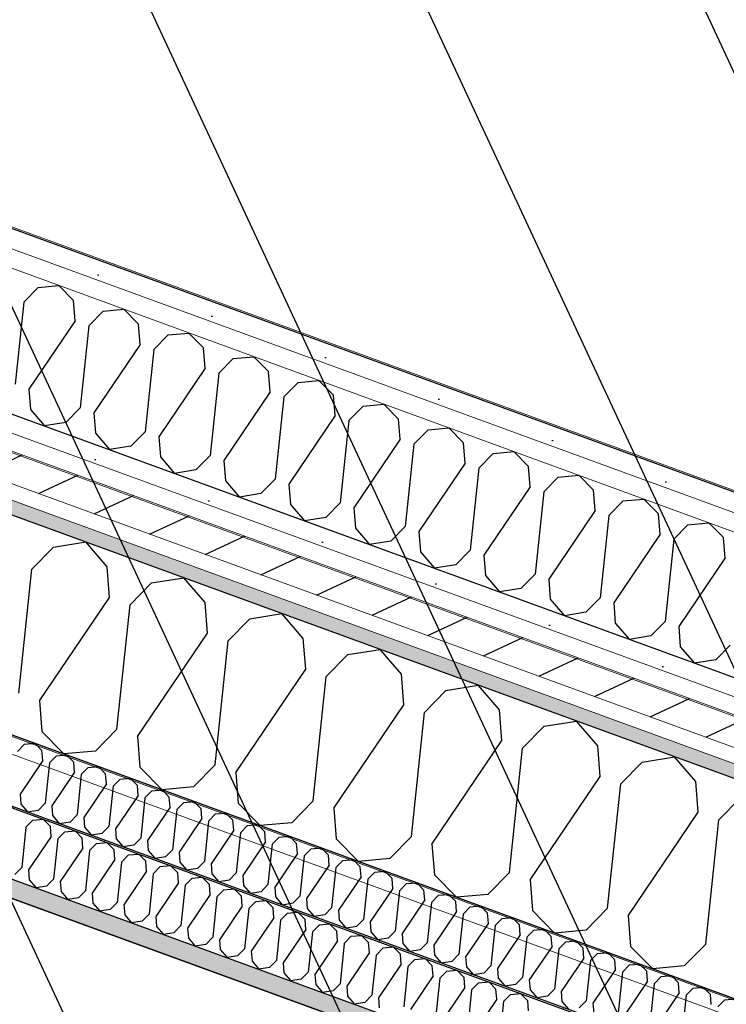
# Model space of a CAD drawing. Header units: millimetres. Extents: x 112481703 to 112588235, y 1264638581 to 1264713486.
# Tile 460 of 487: x 112585162 to 112585668, y 1264688480 to 1264689185. Entities that reach past the tile are written whole.
import ezdxf

# ---------------------------------------------------------------- set-up
doc = ezdxf.new("R2010")
doc.units = ezdxf.units.MM
doc.header["$LTSCALE"] = 0.5
doc.header["$MEASUREMENT"] = 0
doc.linetypes.add('PLINE', pattern=[0])
for name, color, linetype, lineweight in [('235- Utvendig kledning og overflate', 7, 'Continuous', 0), ('236- Innvendig kledning og overflate', 7, 'Continuous', 0), ('262- Taktekking', 7, 'Continuous', 0)]:
    doc.layers.add(name, color=color, linetype=linetype, lineweight=lineweight)
for name, color, linetype in [('862- M___Nettoareal', 7, 'Continuous'), ('862- M___Nettoareal(Polylinje)', 7, 'Continuous'), ('LA_farge_dekke_asfalt2', 7, 'Continuous'), ('Yttervegger.A225', 7, 'Continuous'), ('Yttervegger.A225 (Skravur)', 7, 'Continuous')]:
    doc.layers.add(name, color=color, linetype=linetype)
pattern_1 = [(249.956, (112557650, 1264717795), (-81.357, 29.68231), [0, -50]), (249.956, (112557682.11, 1264717756.67), (-81.357, 29.68231), [0, -50])]

# ---------------------------------------------------------------- blocks, each defined once
blk = doc.blocks.new('Personalrom_1_1', base_point=(112584215.36, 1264687380.05))
at = {"layer": '862- M___Nettoareal(Polylinje)', "linetype": 'PLINE', "flags": 128}
blk.add_lwpolyline([(112586295.89, 1264688139.79), (112579715.19, 1264690540.69), (112579078.41, 1264688795.32), (112578651.54, 1264687625.32), (112580142.19, 1264687081.47), (112580274.65, 1264687033.14), (112580295.56, 1264687090.45), (112582622.75, 1264686241.4), (112582601.84, 1264686184.09), (112585232.24, 1264685224.41)], close=True, dxfattribs=at)
blk = doc.blocks.new('Teknisk rom_20_17', base_point=(112585163.88, 1264690336.62))
at = {"layer": '862- M___Nettoareal(Polylinje)', "linetype": 'PLINE', "flags": 128}
blk.add_lwpolyline([(112587298.86, 1264690713.79), (112583189.99, 1264692212.87), (112582397.97, 1264690041.99), (112586506.83, 1264688542.91)], close=True, dxfattribs=at)
blk = doc.blocks.new('*X299', base_point=(112557650, 1264717795))
at = {"layer": 'Yttervegger.A225 (Skravur)', "linetype": 'PLINE'}
for p, q in [((112585164.91, 1264688982.8), (112585175.13, 1264688993.21)), ((112585175.13, 1264688993.21), (112585190.05, 1264688994.58)), ((112585200.57, 1264688983.93), (112585190.05, 1264688994.58)), ((112585164.91, 1264688982.8), (112585158.71, 1264688923.87)), ((112585201.7, 1264688969.38), (112585200.57, 1264688983.93)), ((112585211.48, 1264688965.81), (112585221.71, 1264688976.21)), ((112585221.71, 1264688976.21), (112585236.62, 1264688977.59)), ((112585247.14, 1264688966.93), (112585236.62, 1264688977.59)), ((112585201.7, 1264688969.38), (112585168.49, 1264688920.3)), ((112585211.48, 1264688965.81), (112585205.28, 1264688906.88)), ((112585248.27, 1264688952.39), (112585247.14, 1264688966.93)), ((112585258.05, 1264688948.82), (112585268.28, 1264688959.22)), ((112585268.28, 1264688959.22), (112585283.19, 1264688960.6)), ((112585293.71, 1264688949.94), (112585283.19, 1264688960.6)), ((112585248.27, 1264688952.39), (112585215.06, 1264688903.31)), ((112585294.84, 1264688935.4), (112585293.71, 1264688949.94)), ((112585258.05, 1264688948.82), (112585251.85, 1264688889.89)), ((112585314.85, 1264688942.23), (112585329.76, 1264688943.61)), ((112585340.29, 1264688932.95), (112585329.76, 1264688943.61)), ((112585294.84, 1264688935.4), (112585261.63, 1264688886.32)), ((112585304.62, 1264688931.83), (112585314.85, 1264688942.23)), ((112585304.62, 1264688931.83), (112585298.42, 1264688872.9)), ((112585341.41, 1264688918.41), (112585340.29, 1264688932.95)), ((112585351.2, 1264688914.84), (112585361.42, 1264688925.24)), ((112585361.42, 1264688925.24), (112585376.33, 1264688926.62)), ((112585386.86, 1264688915.96), (112585376.33, 1264688926.62)), ((112585168.49, 1264688920.3), (112585169.62, 1264688905.76)), ((112585341.41, 1264688918.41), (112585308.21, 1264688869.33)), ((112585351.2, 1264688914.84), (112585344.99, 1264688855.91)), ((112585387.98, 1264688901.42), (112585386.86, 1264688915.96)), ((112585397.77, 1264688897.85), (112585407.99, 1264688908.25)), ((112585407.99, 1264688908.25), (112585422.91, 1264688909.63)), ((112585433.43, 1264688898.97), (112585422.91, 1264688909.63)), ((112585169.62, 1264688905.76), (112585179.75, 1264688894.02)), ((112585205.28, 1264688906.88), (112585195.05, 1264688896.48)), ((112585215.06, 1264688903.31), (112585216.19, 1264688888.77)), ((112585387.98, 1264688901.42), (112585354.78, 1264688852.34)), ((112585195.05, 1264688896.48), (112585179.75, 1264688894.02)), ((112585397.77, 1264688897.85), (112585391.56, 1264688838.92)), ((112585434.55, 1264688884.43), (112585433.43, 1264688898.97)), ((112585216.19, 1264688888.77), (112585226.32, 1264688877.03)), ((112585251.85, 1264688889.89), (112585241.62, 1264688879.49)), ((112585261.63, 1264688886.32), (112585262.76, 1264688871.78)), ((112585444.34, 1264688880.86), (112585454.56, 1264688891.26)), ((112585454.56, 1264688891.26), (112585469.48, 1264688892.64)), ((112585480, 1264688881.98), (112585469.48, 1264688892.64)), ((112585241.62, 1264688879.49), (112585226.32, 1264688877.03)), ((112585434.55, 1264688884.43), (112585401.35, 1264688835.35)), ((112585444.34, 1264688880.86), (112585438.14, 1264688821.93)), ((112585481.13, 1264688867.44), (112585480, 1264688881.98)), ((112585298.42, 1264688872.9), (112585288.2, 1264688862.5)), ((112585490.91, 1264688863.87), (112585501.14, 1264688874.27)), ((112585501.14, 1264688874.27), (112585516.05, 1264688875.65)), ((112585526.57, 1264688864.99), (112585516.05, 1264688875.65)), ((112585262.76, 1264688871.78), (112585272.89, 1264688860.04)), ((112585308.21, 1264688869.33), (112585309.33, 1264688854.79)), ((112585481.13, 1264688867.44), (112585447.92, 1264688818.36)), ((112585527.7, 1264688850.45), (112585526.57, 1264688864.99)), ((112585288.2, 1264688862.5), (112585272.89, 1264688860.04)), ((112585490.91, 1264688863.87), (112585484.71, 1264688804.94)), ((112585547.71, 1264688857.28), (112585562.62, 1264688858.65)), ((112585573.14, 1264688848), (112585562.62, 1264688858.65)), ((112585309.33, 1264688854.79), (112585319.46, 1264688843.05)), ((112585344.99, 1264688855.91), (112585334.77, 1264688845.51)), ((112585354.78, 1264688852.34), (112585355.9, 1264688837.8)), ((112585537.48, 1264688846.88), (112585547.71, 1264688857.28)), ((112585334.77, 1264688845.51), (112585319.46, 1264688843.05)), ((112585527.7, 1264688850.45), (112585494.49, 1264688801.37)), ((112585537.48, 1264688846.88), (112585531.28, 1264688787.94)), ((112585574.27, 1264688833.45), (112585573.14, 1264688848)), ((112585355.9, 1264688837.8), (112585366.03, 1264688826.06)), ((112585391.56, 1264688838.92), (112585381.34, 1264688828.52)), ((112585584.05, 1264688829.88), (112585594.28, 1264688840.28)), ((112585594.28, 1264688840.28), (112585609.19, 1264688841.66)), ((112585619.71, 1264688831), (112585609.19, 1264688841.66)), ((112585401.35, 1264688835.35), (112585402.47, 1264688820.81)), ((112585574.27, 1264688833.45), (112585541.06, 1264688784.37)), ((112585584.05, 1264688829.88), (112585577.85, 1264688770.95)), ((112585620.84, 1264688816.46), (112585619.71, 1264688831)), ((112585381.34, 1264688828.52), (112585366.03, 1264688826.06)), ((112585630.62, 1264688812.89), (112585640.85, 1264688823.29)), ((112585640.85, 1264688823.29), (112585655.76, 1264688824.67)), ((112585666.29, 1264688814.01), (112585655.76, 1264688824.67)), ((112585402.47, 1264688820.81), (112585412.6, 1264688809.07)), ((112585438.14, 1264688821.93), (112585427.91, 1264688811.53)), ((112585447.92, 1264688818.36), (112585449.05, 1264688803.82)), ((112585620.84, 1264688816.46), (112585587.64, 1264688767.38)), ((112585427.91, 1264688811.53), (112585412.6, 1264688809.07)), ((112585630.62, 1264688812.89), (112585624.42, 1264688753.96)), ((112585667.41, 1264688799.47), (112585666.29, 1264688814.01)), ((112585449.05, 1264688803.82), (112585459.17, 1264688792.08)), ((112585484.71, 1264688804.94), (112585474.48, 1264688794.54)), ((112585494.49, 1264688801.37), (112585495.62, 1264688786.82)), ((112585474.48, 1264688794.54), (112585459.17, 1264688792.08)), ((112585667.41, 1264688799.47), (112585634.21, 1264688750.39)), ((112585531.28, 1264688787.94), (112585521.05, 1264688777.54)), ((112585495.62, 1264688786.82), (112585505.75, 1264688775.09)), ((112585541.06, 1264688784.37), (112585542.19, 1264688769.83)), ((112585521.05, 1264688777.54), (112585505.75, 1264688775.09)), ((112585542.19, 1264688769.83), (112585552.32, 1264688758.1)), ((112585577.85, 1264688770.95), (112585567.63, 1264688760.55)), ((112585587.64, 1264688767.38), (112585588.76, 1264688752.84)), ((112585567.63, 1264688760.55), (112585552.32, 1264688758.1)), ((112585588.76, 1264688752.84), (112585598.89, 1264688741.1)), ((112585624.42, 1264688753.96), (112585614.2, 1264688743.56)), ((112585634.21, 1264688750.39), (112585635.33, 1264688735.85)), ((112585614.2, 1264688743.56), (112585598.89, 1264688741.1)), ((112585635.33, 1264688735.85), (112585645.46, 1264688724.11)), ((112585670.99, 1264688736.97), (112585660.77, 1264688726.57)), ((112585660.77, 1264688726.57), (112585645.46, 1264688724.11))]:
    blk.add_line(p, q, dxfattribs=at)
blk = doc.blocks.new('*X415', base_point=(112557650, 1264717795))
at = {"layer": 'Yttervegger.A225 (Skravur)', "linetype": 'PLINE'}
for p, q in [((112585186.07, 1264688807.19), (112585209.19, 1264688810.9)), ((112585224.48, 1264688793.17), (112585209.19, 1264688810.9)), ((112585170.63, 1264688791.48), (112585186.07, 1264688807.19)), ((112585161.26, 1264688702.48), (112585170.63, 1264688791.48)), ((112585226.18, 1264688771.21), (112585224.48, 1264688793.17)), ((112585240.96, 1264688765.82), (112585256.4, 1264688781.53)), ((112585256.4, 1264688781.53), (112585279.52, 1264688785.24)), ((112585294.82, 1264688767.51), (112585279.52, 1264688785.24)), ((112585176.04, 1264688697.09), (112585226.18, 1264688771.21)), ((112585296.52, 1264688745.55), (112585294.82, 1264688767.51)), ((112585231.59, 1264688676.82), (112585240.96, 1264688765.82)), ((112585326.74, 1264688755.87), (112585349.85, 1264688759.58)), ((112585365.15, 1264688741.85), (112585349.85, 1264688759.58)), ((112585311.29, 1264688740.16), (112585326.74, 1264688755.87)), ((112585246.37, 1264688671.43), (112585296.52, 1264688745.55)), ((112585301.93, 1264688651.16), (112585311.29, 1264688740.16)), ((112585366.85, 1264688719.89), (112585365.15, 1264688741.85)), ((112585397.07, 1264688730.21), (112585420.19, 1264688733.92)), ((112585435.48, 1264688716.19), (112585420.19, 1264688733.92)), ((112585381.63, 1264688714.5), (112585397.07, 1264688730.21)), ((112585316.7, 1264688645.77), (112585366.85, 1264688719.89)), ((112585372.26, 1264688625.5), (112585381.63, 1264688714.5)), ((112585437.18, 1264688694.23), (112585435.48, 1264688716.19)), ((112585451.96, 1264688688.84), (112585467.4, 1264688704.55)), ((112585467.4, 1264688704.55), (112585490.52, 1264688708.26)), ((112585505.81, 1264688690.53), (112585490.52, 1264688708.26)), ((112585176.04, 1264688697.09), (112585177.74, 1264688675.13)), ((112585387.04, 1264688620.11), (112585437.18, 1264688694.23)), ((112585442.59, 1264688599.84), (112585451.96, 1264688688.84)), ((112585507.51, 1264688668.57), (112585505.81, 1264688690.53)), ((112585537.73, 1264688678.89), (112585560.85, 1264688682.6)), ((112585576.15, 1264688664.87), (112585560.85, 1264688682.6)), ((112585177.74, 1264688675.13), (112585193.63, 1264688659.03)), ((112585231.59, 1264688676.82), (112585216.15, 1264688661.11)), ((112585522.29, 1264688663.18), (112585537.73, 1264688678.89)), ((112585246.37, 1264688671.43), (112585248.07, 1264688649.47)), ((112585457.37, 1264688594.45), (112585507.51, 1264688668.57)), ((112585216.15, 1264688661.11), (112585193.63, 1264688659.03)), ((112585512.92, 1264688574.18), (112585522.29, 1264688663.18)), ((112585577.85, 1264688642.91), (112585576.15, 1264688664.87)), ((112585592.62, 1264688637.52), (112585608.07, 1264688653.23)), ((112585608.07, 1264688653.23), (112585631.18, 1264688656.94)), ((112585646.48, 1264688639.21), (112585631.18, 1264688656.94)), ((112585248.07, 1264688649.47), (112585263.96, 1264688633.37)), ((112585301.93, 1264688651.16), (112585286.48, 1264688635.45)), ((112585316.7, 1264688645.77), (112585318.4, 1264688623.81)), ((112585527.7, 1264688568.79), (112585577.85, 1264688642.91)), ((112585648.18, 1264688617.25), (112585646.48, 1264688639.21)), ((112585286.48, 1264688635.45), (112585263.96, 1264688633.37)), ((112585583.26, 1264688548.52), (112585592.62, 1264688637.52)), ((112585372.26, 1264688625.5), (112585356.82, 1264688609.79)), ((112585662.96, 1264688611.86), (112585678.4, 1264688627.57)), ((112585318.4, 1264688623.81), (112585334.29, 1264688607.71)), ((112585387.04, 1264688620.11), (112585388.74, 1264688598.15)), ((112585598.03, 1264688543.13), (112585648.18, 1264688617.25)), ((112585653.59, 1264688522.86), (112585662.96, 1264688611.86)), ((112585356.82, 1264688609.79), (112585334.29, 1264688607.71)), ((112585388.74, 1264688598.15), (112585404.63, 1264688582.05)), ((112585442.59, 1264688599.84), (112585427.15, 1264688584.13)), ((112585457.37, 1264688594.45), (112585459.07, 1264688572.49)), ((112585427.15, 1264688584.13), (112585404.63, 1264688582.05)), ((112585459.07, 1264688572.49), (112585474.96, 1264688556.39)), ((112585512.92, 1264688574.18), (112585497.48, 1264688558.47)), ((112585527.7, 1264688568.79), (112585529.4, 1264688546.83)), ((112585497.48, 1264688558.47), (112585474.96, 1264688556.39)), ((112585583.26, 1264688548.52), (112585567.81, 1264688532.81)), ((112585529.4, 1264688546.83), (112585545.29, 1264688530.73)), ((112585598.03, 1264688543.13), (112585599.73, 1264688521.17)), ((112585567.81, 1264688532.81), (112585545.29, 1264688530.73)), ((112585599.73, 1264688521.17), (112585615.62, 1264688505.07)), ((112585653.59, 1264688522.86), (112585638.15, 1264688507.15)), ((112585638.15, 1264688507.15), (112585615.62, 1264688505.07))]:
    blk.add_line(p, q, dxfattribs=at)
blk = doc.blocks.new('*X541', base_point=(112557650, 1264717795))
at = {"layer": 'Yttervegger.A225 (Skravur)', "linetype": 'PLINE'}
for p, q in [((112585166.42, 1264688606.54), (112585171.43, 1264688611.63)), ((112585171.43, 1264688611.63), (112585178.74, 1264688612.31)), ((112585183.89, 1264688607.09), (112585178.74, 1264688612.31)), ((112585166.42, 1264688606.54), (112585163.38, 1264688577.67)), ((112585184.44, 1264688599.96), (112585183.89, 1264688607.09)), ((112585194.24, 1264688603.31), (112585201.55, 1264688603.98)), ((112585206.7, 1264688598.76), (112585201.55, 1264688603.98)), ((112585184.44, 1264688599.96), (112585168.18, 1264688575.93)), ((112585189.23, 1264688598.22), (112585186.2, 1264688569.35)), ((112585189.23, 1264688598.22), (112585194.24, 1264688603.31)), ((112585207.25, 1264688591.64), (112585206.7, 1264688598.76)), ((112585207.25, 1264688591.64), (112585190.99, 1264688567.6)), ((112585212.04, 1264688589.89), (112585209.01, 1264688561.03)), ((112585212.04, 1264688589.89), (112585217.05, 1264688594.99)), ((112585217.05, 1264688594.99), (112585224.36, 1264688595.66)), ((112585229.51, 1264688590.44), (112585224.36, 1264688595.66)), ((112585230.06, 1264688583.32), (112585229.51, 1264688590.44)), ((112585230.06, 1264688583.32), (112585213.8, 1264688559.28)), ((112585234.85, 1264688581.57), (112585239.86, 1264688586.67)), ((112585239.86, 1264688586.67), (112585247.17, 1264688587.34)), ((112585252.32, 1264688582.12), (112585247.17, 1264688587.34)), ((112585163.38, 1264688577.67), (112585158.38, 1264688572.58)), ((112585168.18, 1264688575.93), (112585168.73, 1264688568.8)), ((112585234.85, 1264688581.57), (112585231.82, 1264688552.71)), ((112585252.87, 1264688575), (112585252.32, 1264688582.12)), ((112585257.66, 1264688573.25), (112585262.67, 1264688578.34)), ((112585262.67, 1264688578.34), (112585269.98, 1264688579.02)), ((112585275.13, 1264688573.8), (112585269.98, 1264688579.02)), ((112585168.73, 1264688568.8), (112585173.69, 1264688563.05)), ((112585186.2, 1264688569.35), (112585181.19, 1264688564.26)), ((112585252.87, 1264688575), (112585236.61, 1264688550.96)), ((112585257.66, 1264688573.25), (112585254.63, 1264688544.38)), ((112585275.68, 1264688566.67), (112585275.13, 1264688573.8)), ((112585280.48, 1264688564.93), (112585285.48, 1264688570.02)), ((112585285.48, 1264688570.02), (112585292.79, 1264688570.7)), ((112585297.94, 1264688565.48), (112585292.79, 1264688570.7)), ((112585181.19, 1264688564.26), (112585173.69, 1264688563.05)), ((112585190.99, 1264688567.6), (112585191.54, 1264688560.48)), ((112585275.68, 1264688566.67), (112585259.42, 1264688542.64)), ((112585280.48, 1264688564.93), (112585277.44, 1264688536.06)), ((112585298.49, 1264688558.35), (112585297.94, 1264688565.48)), ((112585303.29, 1264688556.6), (112585308.29, 1264688561.7)), ((112585308.29, 1264688561.7), (112585315.6, 1264688562.37)), ((112585320.75, 1264688557.15), (112585315.6, 1264688562.37)), ((112585191.54, 1264688560.48), (112585196.5, 1264688554.73)), ((112585204, 1264688555.93), (112585196.5, 1264688554.73)), ((112585209.01, 1264688561.03), (112585204, 1264688555.93)), ((112585213.8, 1264688559.28), (112585214.35, 1264688552.16)), ((112585298.49, 1264688558.35), (112585282.23, 1264688534.31)), ((112585303.29, 1264688556.6), (112585300.25, 1264688527.74)), ((112585321.3, 1264688550.03), (112585320.75, 1264688557.15)), ((112585214.35, 1264688552.16), (112585219.31, 1264688546.41)), ((112585226.81, 1264688547.61), (112585219.31, 1264688546.41)), ((112585231.82, 1264688552.71), (112585226.81, 1264688547.61)), ((112585236.61, 1264688550.96), (112585237.16, 1264688543.84)), ((112585321.3, 1264688550.03), (112585305.04, 1264688525.99)), ((112585326.1, 1264688548.28), (112585323.06, 1264688519.42)), ((112585326.1, 1264688548.28), (112585331.1, 1264688553.38)), ((112585331.1, 1264688553.38), (112585338.41, 1264688554.05)), ((112585343.56, 1264688548.83), (112585338.41, 1264688554.05)), ((112585344.11, 1264688541.71), (112585343.56, 1264688548.83)), ((112585237.16, 1264688543.84), (112585242.12, 1264688538.09)), ((112585254.63, 1264688544.38), (112585249.62, 1264688539.29)), ((112585259.42, 1264688542.64), (112585259.97, 1264688535.51)), ((112585344.11, 1264688541.71), (112585327.85, 1264688517.67)), ((112585348.91, 1264688539.96), (112585353.92, 1264688545.05)), ((112585353.92, 1264688545.05), (112585361.22, 1264688545.73)), ((112585366.37, 1264688540.51), (112585361.22, 1264688545.73)), ((112585366.92, 1264688533.39), (112585366.37, 1264688540.51)), ((112585249.62, 1264688539.29), (112585242.12, 1264688538.09)), ((112585259.97, 1264688535.51), (112585264.93, 1264688529.76)), ((112585277.44, 1264688536.06), (112585272.43, 1264688530.97)), ((112585282.23, 1264688534.31), (112585282.78, 1264688527.19)), ((112585348.91, 1264688539.96), (112585345.87, 1264688511.1)), ((112585366.92, 1264688533.39), (112585350.66, 1264688509.35)), ((112585371.72, 1264688531.64), (112585376.73, 1264688536.73)), ((112585376.73, 1264688536.73), (112585384.03, 1264688537.41)), ((112585389.18, 1264688532.19), (112585384.03, 1264688537.41)), ((112585272.43, 1264688530.97), (112585264.93, 1264688529.76)), ((112585282.78, 1264688527.19), (112585287.74, 1264688521.44)), ((112585300.25, 1264688527.74), (112585295.24, 1264688522.65)), ((112585371.72, 1264688531.64), (112585368.68, 1264688502.77)), ((112585389.74, 1264688525.06), (112585389.18, 1264688532.19)), ((112585394.53, 1264688523.32), (112585399.54, 1264688528.41)), ((112585399.54, 1264688528.41), (112585406.84, 1264688529.08)), ((112585411.99, 1264688523.86), (112585406.84, 1264688529.08)), ((112585295.24, 1264688522.65), (112585287.74, 1264688521.44)), ((112585305.04, 1264688525.99), (112585305.59, 1264688518.87)), ((112585323.06, 1264688519.42), (112585318.05, 1264688514.32)), ((112585389.74, 1264688525.06), (112585373.47, 1264688501.03)), ((112585394.53, 1264688523.32), (112585391.49, 1264688494.45)), ((112585412.55, 1264688516.74), (112585411.99, 1264688523.86)), ((112585417.34, 1264688514.99), (112585422.35, 1264688520.09)), ((112585422.35, 1264688520.09), (112585429.65, 1264688520.76)), ((112585434.81, 1264688515.54), (112585429.65, 1264688520.76)), ((112585305.59, 1264688518.87), (112585310.55, 1264688513.12)), ((112585318.05, 1264688514.32), (112585310.55, 1264688513.12)), ((112585327.85, 1264688517.67), (112585328.4, 1264688510.55)), ((112585412.55, 1264688516.74), (112585396.28, 1264688492.7)), ((112585417.34, 1264688514.99), (112585414.3, 1264688486.13)), ((112585435.36, 1264688508.42), (112585434.81, 1264688515.54)), ((112585445.16, 1264688511.77), (112585452.46, 1264688512.44)), ((112585457.62, 1264688507.22), (112585452.46, 1264688512.44)), ((112585328.4, 1264688510.55), (112585333.36, 1264688504.8)), ((112585340.86, 1264688506), (112585333.36, 1264688504.8)), ((112585345.87, 1264688511.1), (112585340.86, 1264688506)), ((112585350.66, 1264688509.35), (112585351.21, 1264688502.22)), ((112585435.36, 1264688508.42), (112585419.09, 1264688484.38)), ((112585440.15, 1264688506.67), (112585437.11, 1264688477.81)), ((112585440.15, 1264688506.67), (112585445.16, 1264688511.77)), ((112585458.17, 1264688500.1), (112585457.62, 1264688507.22)), ((112585351.21, 1264688502.22), (112585356.17, 1264688496.48)), ((112585368.68, 1264688502.77), (112585363.67, 1264688497.68)), ((112585373.47, 1264688501.03), (112585374.02, 1264688493.9)), ((112585458.17, 1264688500.1), (112585441.9, 1264688476.06)), ((112585462.96, 1264688498.35), (112585459.92, 1264688469.48)), ((112585462.96, 1264688498.35), (112585467.97, 1264688503.44)), ((112585467.97, 1264688503.44), (112585475.27, 1264688504.12)), ((112585480.43, 1264688498.9), (112585475.27, 1264688504.12)), ((112585480.98, 1264688491.78), (112585480.43, 1264688498.9)), ((112585363.67, 1264688497.68), (112585356.17, 1264688496.48)), ((112585374.02, 1264688493.9), (112585378.98, 1264688488.15)), ((112585391.49, 1264688494.45), (112585386.48, 1264688489.36)), ((112585396.28, 1264688492.7), (112585396.83, 1264688485.58)), ((112585480.98, 1264688491.78), (112585464.71, 1264688467.74)), ((112585485.77, 1264688490.03), (112585490.78, 1264688495.12)), ((112585490.78, 1264688495.12), (112585498.08, 1264688495.8)), ((112585503.24, 1264688490.58), (112585498.08, 1264688495.8)), ((112585386.48, 1264688489.36), (112585378.98, 1264688488.15)), ((112585396.83, 1264688485.58), (112585401.79, 1264688479.83)), ((112585414.3, 1264688486.13), (112585409.29, 1264688481.03)), ((112585419.09, 1264688484.38), (112585419.64, 1264688477.26)), ((112585485.77, 1264688490.03), (112585482.73, 1264688461.16)), ((112585503.79, 1264688483.45), (112585503.24, 1264688490.58)), ((112585508.58, 1264688481.7), (112585513.59, 1264688486.8)), ((112585513.59, 1264688486.8), (112585520.89, 1264688487.47)), ((112585526.05, 1264688482.25), (112585520.89, 1264688487.47)), ((112585409.29, 1264688481.03), (112585401.79, 1264688479.83)), ((112585503.79, 1264688483.45), (112585487.52, 1264688459.41)), ((112585508.58, 1264688481.7), (112585505.54, 1264688452.84)), ((112585526.6, 1264688475.13), (112585526.05, 1264688482.25))]:
    blk.add_line(p, q, dxfattribs=at)
blk = doc.blocks.new('*X544', base_point=(112557650, 1264717795))
at = {"layer": 'Yttervegger.A225 (Skravur)', "linetype": 'PLINE'}
for p, q in [((112585160.41, 1264688660.89), (112585165.41, 1264688665.99)), ((112585165.41, 1264688665.99), (112585172.72, 1264688666.66)), ((112585177.87, 1264688661.44), (112585172.72, 1264688666.66)), ((112585178.42, 1264688654.32), (112585177.87, 1264688661.44)), ((112585178.42, 1264688654.32), (112585162.16, 1264688630.28)), ((112585183.22, 1264688652.57), (112585188.23, 1264688657.66)), ((112585188.23, 1264688657.66), (112585195.53, 1264688658.34)), ((112585200.68, 1264688653.12), (112585195.53, 1264688658.34)), ((112585183.22, 1264688652.57), (112585180.18, 1264688623.71)), ((112585201.23, 1264688646), (112585200.68, 1264688653.12)), ((112585206.03, 1264688644.25), (112585211.04, 1264688649.34)), ((112585211.04, 1264688649.34), (112585218.34, 1264688650.02)), ((112585223.49, 1264688644.8), (112585218.34, 1264688650.02)), ((112585201.23, 1264688646), (112585184.97, 1264688621.96)), ((112585206.03, 1264688644.25), (112585202.99, 1264688615.38)), ((112585224.05, 1264688637.67), (112585223.49, 1264688644.8)), ((112585228.84, 1264688635.93), (112585233.85, 1264688641.02)), ((112585233.85, 1264688641.02), (112585241.15, 1264688641.69)), ((112585246.3, 1264688636.47), (112585241.15, 1264688641.69)), ((112585224.05, 1264688637.67), (112585207.78, 1264688613.63)), ((112585228.84, 1264688635.93), (112585225.8, 1264688607.06)), ((112585246.86, 1264688629.35), (112585246.3, 1264688636.47)), ((112585251.65, 1264688627.6), (112585256.66, 1264688632.7)), ((112585256.66, 1264688632.7), (112585263.96, 1264688633.37)), ((112585269.12, 1264688628.15), (112585263.96, 1264688633.37)), ((112585162.16, 1264688630.28), (112585162.71, 1264688623.16)), ((112585246.86, 1264688629.35), (112585230.59, 1264688605.31)), ((112585251.65, 1264688627.6), (112585248.61, 1264688598.74)), ((112585269.67, 1264688621.03), (112585269.12, 1264688628.15)), ((112585279.47, 1264688624.37), (112585286.77, 1264688625.05)), ((112585291.93, 1264688619.83), (112585286.77, 1264688625.05)), ((112585162.71, 1264688623.16), (112585167.67, 1264688617.41)), ((112585175.17, 1264688618.61), (112585167.67, 1264688617.41)), ((112585180.18, 1264688623.71), (112585175.17, 1264688618.61)), ((112585184.97, 1264688621.96), (112585185.52, 1264688614.83)), ((112585269.67, 1264688621.03), (112585253.4, 1264688596.99)), ((112585274.46, 1264688619.28), (112585271.42, 1264688590.42)), ((112585274.46, 1264688619.28), (112585279.47, 1264688624.37)), ((112585292.48, 1264688612.71), (112585291.93, 1264688619.83)), ((112585185.52, 1264688614.83), (112585190.48, 1264688609.09)), ((112585202.99, 1264688615.38), (112585197.98, 1264688610.29)), ((112585207.78, 1264688613.63), (112585208.33, 1264688606.51)), ((112585292.48, 1264688612.71), (112585276.21, 1264688588.67)), ((112585297.27, 1264688610.96), (112585294.23, 1264688582.09)), ((112585297.27, 1264688610.96), (112585302.28, 1264688616.05)), ((112585302.28, 1264688616.05), (112585309.58, 1264688616.73)), ((112585314.74, 1264688611.51), (112585309.58, 1264688616.73)), ((112585315.29, 1264688604.38), (112585314.74, 1264688611.51)), ((112585197.98, 1264688610.29), (112585190.48, 1264688609.09)), ((112585208.33, 1264688606.51), (112585213.29, 1264688600.76)), ((112585225.8, 1264688607.06), (112585220.79, 1264688601.97)), ((112585230.59, 1264688605.31), (112585231.14, 1264688598.19)), ((112585315.29, 1264688604.38), (112585299.02, 1264688580.35)), ((112585320.08, 1264688602.64), (112585325.09, 1264688607.73)), ((112585325.09, 1264688607.73), (112585332.39, 1264688608.41)), ((112585337.55, 1264688603.19), (112585332.39, 1264688608.41)), ((112585220.79, 1264688601.97), (112585213.29, 1264688600.76)), ((112585231.14, 1264688598.19), (112585236.1, 1264688592.44)), ((112585248.61, 1264688598.74), (112585243.6, 1264688593.64)), ((112585253.4, 1264688596.99), (112585253.95, 1264688589.87)), ((112585320.08, 1264688602.64), (112585317.04, 1264688573.77)), ((112585338.1, 1264688596.06), (112585337.55, 1264688603.19)), ((112585342.89, 1264688594.31), (112585347.9, 1264688599.41)), ((112585347.9, 1264688599.41), (112585355.2, 1264688600.08)), ((112585360.36, 1264688594.86), (112585355.2, 1264688600.08)), ((112585243.6, 1264688593.64), (112585236.1, 1264688592.44)), ((112585253.95, 1264688589.87), (112585258.92, 1264688584.12)), ((112585271.42, 1264688590.42), (112585266.41, 1264688585.32)), ((112585338.1, 1264688596.06), (112585321.83, 1264688572.02)), ((112585342.89, 1264688594.31), (112585339.85, 1264688565.45)), ((112585360.91, 1264688587.74), (112585360.36, 1264688594.86)), ((112585365.7, 1264688585.99), (112585370.71, 1264688591.09)), ((112585370.71, 1264688591.09), (112585378.01, 1264688591.76)), ((112585383.17, 1264688586.54), (112585378.01, 1264688591.76)), ((112585266.41, 1264688585.32), (112585258.92, 1264688584.12)), ((112585276.21, 1264688588.67), (112585276.76, 1264688581.55)), ((112585360.91, 1264688587.74), (112585344.65, 1264688563.7)), ((112585365.7, 1264688585.99), (112585362.66, 1264688557.13)), ((112585383.72, 1264688579.42), (112585383.17, 1264688586.54)), ((112585388.51, 1264688577.67), (112585393.52, 1264688582.76)), ((112585393.52, 1264688582.76), (112585400.82, 1264688583.44)), ((112585405.98, 1264688578.22), (112585400.82, 1264688583.44)), ((112585276.76, 1264688581.55), (112585281.73, 1264688575.8)), ((112585289.22, 1264688577), (112585281.73, 1264688575.8)), ((112585294.23, 1264688582.09), (112585289.22, 1264688577)), ((112585299.02, 1264688580.35), (112585299.58, 1264688573.22)), ((112585383.72, 1264688579.42), (112585367.46, 1264688555.38)), ((112585388.51, 1264688577.67), (112585385.47, 1264688548.81)), ((112585406.53, 1264688571.1), (112585405.98, 1264688578.22)), ((112585299.58, 1264688573.22), (112585304.54, 1264688567.47)), ((112585312.03, 1264688568.68), (112585304.54, 1264688567.47)), ((112585317.04, 1264688573.77), (112585312.03, 1264688568.68)), ((112585321.83, 1264688572.02), (112585322.39, 1264688564.9)), ((112585406.53, 1264688571.1), (112585390.27, 1264688547.06)), ((112585411.32, 1264688569.35), (112585408.28, 1264688540.48)), ((112585411.32, 1264688569.35), (112585416.33, 1264688574.44)), ((112585416.33, 1264688574.44), (112585423.64, 1264688575.12)), ((112585428.79, 1264688569.9), (112585423.64, 1264688575.12)), ((112585429.34, 1264688562.77), (112585428.79, 1264688569.9)), ((112585322.39, 1264688564.9), (112585327.35, 1264688559.15)), ((112585339.85, 1264688565.45), (112585334.84, 1264688560.36)), ((112585344.65, 1264688563.7), (112585345.2, 1264688556.58)), ((112585429.34, 1264688562.77), (112585413.08, 1264688538.73)), ((112585434.13, 1264688561.03), (112585439.14, 1264688566.12)), ((112585439.14, 1264688566.12), (112585446.45, 1264688566.79)), ((112585451.6, 1264688561.57), (112585446.45, 1264688566.79)), ((112585452.15, 1264688554.45), (112585451.6, 1264688561.57)), ((112585334.84, 1264688560.36), (112585327.35, 1264688559.15)), ((112585345.2, 1264688556.58), (112585350.16, 1264688550.83)), ((112585362.66, 1264688557.13), (112585357.66, 1264688552.03)), ((112585367.46, 1264688555.38), (112585368.01, 1264688548.26)), ((112585434.13, 1264688561.03), (112585431.1, 1264688532.16)), ((112585452.15, 1264688554.45), (112585435.89, 1264688530.41)), ((112585456.94, 1264688552.7), (112585461.95, 1264688557.8)), ((112585461.95, 1264688557.8), (112585469.26, 1264688558.47)), ((112585474.41, 1264688553.25), (112585469.26, 1264688558.47)), ((112585357.66, 1264688552.03), (112585350.16, 1264688550.83)), ((112585368.01, 1264688548.26), (112585372.97, 1264688542.51)), ((112585385.47, 1264688548.81), (112585380.47, 1264688543.71)), ((112585456.94, 1264688552.7), (112585453.91, 1264688523.84)), ((112585474.96, 1264688546.13), (112585474.41, 1264688553.25)), ((112585479.75, 1264688544.38), (112585484.76, 1264688549.48)), ((112585484.76, 1264688549.48), (112585492.07, 1264688550.15)), ((112585497.22, 1264688544.93), (112585492.07, 1264688550.15)), ((112585380.47, 1264688543.71), (112585372.97, 1264688542.51)), ((112585390.27, 1264688547.06), (112585390.82, 1264688539.93)), ((112585408.28, 1264688540.48), (112585403.28, 1264688535.39)), ((112585474.96, 1264688546.13), (112585458.7, 1264688522.09)), ((112585479.75, 1264688544.38), (112585476.72, 1264688515.52)), ((112585497.77, 1264688537.81), (112585497.22, 1264688544.93)), ((112585502.56, 1264688536.06), (112585507.57, 1264688541.15)), ((112585507.57, 1264688541.15), (112585514.88, 1264688541.83)), ((112585520.03, 1264688536.61), (112585514.88, 1264688541.83)), ((112585390.82, 1264688539.93), (112585395.78, 1264688534.19)), ((112585403.28, 1264688535.39), (112585395.78, 1264688534.19)), ((112585413.08, 1264688538.73), (112585413.63, 1264688531.61)), ((112585497.77, 1264688537.81), (112585481.51, 1264688513.77)), ((112585502.56, 1264688536.06), (112585499.53, 1264688507.19)), ((112585520.58, 1264688529.48), (112585520.03, 1264688536.61)), ((112585530.38, 1264688532.83), (112585537.69, 1264688533.51)), ((112585542.84, 1264688528.29), (112585537.69, 1264688533.51)), ((112585413.63, 1264688531.61), (112585418.59, 1264688525.86)), ((112585426.09, 1264688527.07), (112585418.59, 1264688525.86)), ((112585431.1, 1264688532.16), (112585426.09, 1264688527.07)), ((112585435.89, 1264688530.41), (112585436.44, 1264688523.29)), ((112585520.58, 1264688529.48), (112585504.32, 1264688505.45)), ((112585525.37, 1264688527.74), (112585522.34, 1264688498.87)), ((112585525.37, 1264688527.74), (112585530.38, 1264688532.83)), ((112585543.39, 1264688521.16), (112585542.84, 1264688528.29)), ((112585436.44, 1264688523.29), (112585441.4, 1264688517.54)), ((112585453.91, 1264688523.84), (112585448.9, 1264688518.74)), ((112585458.7, 1264688522.09), (112585459.25, 1264688514.97)), ((112585543.39, 1264688521.16), (112585527.13, 1264688497.12)), ((112585548.19, 1264688519.41), (112585545.15, 1264688490.55)), ((112585548.19, 1264688519.41), (112585553.19, 1264688524.51)), ((112585553.19, 1264688524.51), (112585560.5, 1264688525.18)), ((112585565.65, 1264688519.96), (112585560.5, 1264688525.18)), ((112585566.2, 1264688512.84), (112585565.65, 1264688519.96)), ((112585448.9, 1264688518.74), (112585441.4, 1264688517.54)), ((112585459.25, 1264688514.97), (112585464.21, 1264688509.22)), ((112585476.72, 1264688515.52), (112585471.71, 1264688510.42)), ((112585481.51, 1264688513.77), (112585482.06, 1264688506.65)), ((112585566.2, 1264688512.84), (112585549.94, 1264688488.8)), ((112585571, 1264688511.09), (112585576, 1264688516.19)), ((112585576, 1264688516.19), (112585583.31, 1264688516.86)), ((112585588.46, 1264688511.64), (112585583.31, 1264688516.86)), ((112585471.71, 1264688510.42), (112585464.21, 1264688509.22)), ((112585482.06, 1264688506.65), (112585487.02, 1264688500.9)), ((112585499.53, 1264688507.19), (112585494.52, 1264688502.1)), ((112585504.32, 1264688505.45), (112585504.87, 1264688498.32)), ((112585571, 1264688511.09), (112585567.96, 1264688482.23)), ((112585589.01, 1264688504.52), (112585588.46, 1264688511.64)), ((112585593.81, 1264688502.77), (112585598.81, 1264688507.86)), ((112585598.81, 1264688507.86), (112585606.12, 1264688508.54)), ((112585611.27, 1264688503.32), (112585606.12, 1264688508.54)), ((112585494.52, 1264688502.1), (112585487.02, 1264688500.9)), ((112585504.87, 1264688498.32), (112585509.83, 1264688492.57)), ((112585522.34, 1264688498.87), (112585517.33, 1264688493.78)), ((112585589.01, 1264688504.52), (112585572.75, 1264688480.48)), ((112585593.81, 1264688502.77), (112585590.77, 1264688473.91)), ((112585611.82, 1264688496.2), (112585611.27, 1264688503.32)), ((112585616.62, 1264688494.45), (112585621.63, 1264688499.54)), ((112585621.63, 1264688499.54), (112585628.93, 1264688500.22)), ((112585634.08, 1264688495), (112585628.93, 1264688500.22)), ((112585517.33, 1264688493.78), (112585509.83, 1264688492.57)), ((112585527.13, 1264688497.12), (112585527.68, 1264688490)), ((112585611.82, 1264688496.2), (112585595.56, 1264688472.16)), ((112585616.62, 1264688494.45), (112585613.58, 1264688465.58)), ((112585634.64, 1264688487.87), (112585634.08, 1264688495)), ((112585639.43, 1264688486.13), (112585644.44, 1264688491.22)), ((112585644.44, 1264688491.22), (112585651.74, 1264688491.89)), ((112585656.89, 1264688486.67), (112585651.74, 1264688491.89)), ((112585527.68, 1264688490), (112585532.64, 1264688484.25)), ((112585540.14, 1264688485.46), (112585532.64, 1264688484.25)), ((112585545.15, 1264688490.55), (112585540.14, 1264688485.46)), ((112585549.94, 1264688488.8), (112585550.49, 1264688481.68)), ((112585634.64, 1264688487.87), (112585618.37, 1264688463.84)), ((112585639.43, 1264688486.13), (112585636.39, 1264688457.26)), ((112585657.45, 1264688479.55), (112585656.89, 1264688486.67)), ((112585550.49, 1264688481.68), (112585555.45, 1264688475.93)), ((112585567.96, 1264688482.23), (112585562.95, 1264688477.13)), ((112585572.75, 1264688480.48), (112585573.3, 1264688473.36)), ((112585662.24, 1264688477.8), (112585667.25, 1264688482.9)), ((112585667.25, 1264688482.9), (112585674.55, 1264688483.57))]:
    blk.add_line(p, q, dxfattribs=at)

msp = doc.modelspace()

# ---------------------------------------------------------------- hatches: boundary and pattern name
at = {"layer": '262- Taktekking', "linetype": 'Continuous'}
h = msp.add_hatch(dxfattribs=at)
h.set_pattern_fill('Membran', color=256, style=0, pattern_type=2)
h.set_pattern_definition([(249.956, (112557650, 1264717795), (-65.76007, 23.99193), [])])
h.paths.add_polyline_path([(112586374.45, 1264688177.13), (112581932.18, 1264689797.85), (112581931.84, 1264689796.91), (112586374.1, 1264688176.19)])
at = {"layer": 'LA_farge_dekke_asfalt2', "linetype": 'Continuous'}
h = msp.add_hatch(dxfattribs=at)
h.set_pattern_fill('Murverk', color=256, style=0, pattern_type=2)
h.set_pattern_definition([(294.956, (112557650, 1264717795), (163.1938, 75.94596), [])])
h.paths.add_polyline_path([(112562670.28, 1264672618.44), (112565507.41, 1264680394.81), (112573384.41, 1264677520.97), (112579262.36, 1264693631.99), (112587341.37, 1264690684.44), (112579714.93, 1264669780.94), (112576475.27, 1264670962.9), (112575386.63, 1264667979.01)])
at = {"layer": 'Yttervegger.A225 (Skravur)', "linetype": 'Continuous'}
h = msp.add_hatch(dxfattribs=at)
h.set_pattern_fill('Prikker_tett', color=256, style=0, pattern_type=2)
h.set_pattern_definition(pattern_1)
h.paths.add_polyline_path([(112586507.18, 1264688543.85), (112582398.31, 1264690042.93), (112582393.17, 1264690028.84), (112586502.04, 1264688529.76)])
h = msp.add_hatch(dxfattribs=at)
h.set_pattern_fill('Prikker_tett', color=256, style=0, pattern_type=2)
h.set_pattern_definition(pattern_1)
h.paths.add_polyline_path([(112586514.25, 1264688525.3), (112582393.17, 1264690028.84), (112582388.72, 1264690016.62), (112586509.79, 1264688513.09)])
h = msp.add_hatch(dxfattribs=at)
h.set_pattern_fill('Skrålinjer_1', color=256, style=0, pattern_type=2)
h.set_pattern_definition([(204.95599, (112557650, 1264717795), (-12.65766, 27.198964), [])])
h.paths.add_polyline_path([(112586661.16, 1264688326.93), (112582160.55, 1264689968.94), (112582153.01, 1264689948.27), (112586653.62, 1264688306.27)])
h = msp.add_hatch(dxfattribs=at)
h.set_pattern_fill('Prikker_tett', color=256, style=0, pattern_type=2)
h.set_pattern_definition(pattern_1)
h.paths.add_polyline_path([(112586630.12, 1264688303.13), (112582149.24, 1264689937.94), (112582145.81, 1264689928.54), (112586626.69, 1264688293.74)])
h = msp.add_hatch(dxfattribs=at)
h.set_pattern_fill('Prikker_tett', color=256, style=0, pattern_type=2)
h.set_pattern_definition(pattern_1)
h.paths.add_polyline_path([(112586650, 1264688357.62), (112582355.13, 1264689924.56), (112582350.67, 1264689912.35), (112586645.54, 1264688345.4)])
h = msp.add_hatch(dxfattribs=at)
h.set_pattern_fill('Prikker_tett', color=256, style=0, pattern_type=2)
h.set_pattern_definition(pattern_1)
h.paths.add_polyline_path([(112586645.54, 1264688345.4), (112582350.67, 1264689912.35), (112582346.22, 1264689900.13), (112586641.09, 1264688333.19)])
msp.add_hatch(color=256, dxfattribs=at).paths.add_polyline_path([(112586435.99, 1264688205.77), (112582095.09, 1264689789.51), (112582094.75, 1264689788.57), (112586435.65, 1264688204.83)])
h = msp.add_hatch(dxfattribs=at)
h.set_pattern_fill('Prikker_tett', color=256, style=0, pattern_type=2)
h.set_pattern_definition(pattern_1)
h.paths.add_polyline_path([(112586424.38, 1264688208.94), (112582094.75, 1264689788.57), (112582090.63, 1264689777.29), (112586420.26, 1264688197.67)])
h = msp.add_hatch(dxfattribs=at)
h.set_pattern_fill('Prikker_tett', color=256, style=0, pattern_type=2)
h.set_pattern_definition(pattern_1)
h.paths.add_polyline_path([(112581915.39, 1264689751.81), (112581910.93, 1264689739.6), (112586295.89, 1264688139.79), (112586300.35, 1264688152)])

# ---------------------------------------------------------------- linework, layer by layer
at = {"layer": '235- Utvendig kledning og overflate', "linetype": 'PLINE'}
for p, q in [((112586643.28, 1264688310.04), (112582153.01, 1264689948.27)), ((112586630.12, 1264688303.13), (112582149.24, 1264689937.94)), ((112582350.67, 1264689912.35), (112586645.54, 1264688345.4))]:
    msp.add_line(p, q, dxfattribs=at)
at = {"layer": '235- Utvendig kledning og overflate', "linetype": 'PLINE', "flags": 128}
for points in [[(112586661.16, 1264688326.93), (112582160.55, 1264689968.94)], [(112582346.22, 1264689900.13), (112586641.09, 1264688333.19)]]:
    msp.add_lwpolyline(points, dxfattribs=at)
at = {"layer": '236- Innvendig kledning og overflate', "linetype": 'PLINE'}
for p, q in [((112586514.25, 1264688525.3), (112582393.17, 1264690028.84)), ((112586509.79, 1264688513.09), (112582388.72, 1264690016.62)), ((112582094.75, 1264689788.57), (112586424.38, 1264688208.94))]:
    msp.add_line(p, q, dxfattribs=at)
at = {"layer": '236- Innvendig kledning og overflate', "linetype": 'PLINE', "flags": 128}
for points in [[(112586507.18, 1264688543.85), (112582398.31, 1264690042.93)], [(112586391.84, 1264688221.88), (112581948.63, 1264689842.94)], [(112582090.63, 1264689777.29), (112586420.26, 1264688197.67)]]:
    msp.add_lwpolyline(points, dxfattribs=at)
at = {"layer": 'Yttervegger.A225', "linetype": 'PLINE'}
for p, q in [((112586487.66, 1264688344.46), (112582145.81, 1264689928.54)), ((112582355.13, 1264689924.56), (112586510.96, 1264688408.34)), ((112581931.84, 1264689796.91), (112586329.01, 1264688192.64)), ((112581932.18, 1264689797.85), (112586374.45, 1264688177.13)), ((112582095.09, 1264689789.51), (112586435.99, 1264688205.77)), ((112581915.39, 1264689751.81), (112586300.35, 1264688152))]:
    msp.add_line(p, q, dxfattribs=at)
at = {"layer": 'Yttervegger.A225', "linetype": 'PLINE', "flags": 128}
msp.add_lwpolyline([(112581910.93, 1264689739.6), (112586295.89, 1264688139.79)], dxfattribs=at)

# ---------------------------------------------------------------- block references
at = {"layer": '862- M___Nettoareal', "linetype": 'Continuous'}
for name, p in [('Teknisk rom_20_17', (112585163.88, 1264690336.62)), ('Personalrom_1_1', (112584215.36, 1264687380.05))]:
    msp.add_blockref(name, p, dxfattribs=at)
at = {"layer": 'Yttervegger.A225'}
for name in ['*X299', '*X415', '*X544', '*X541']:
    msp.add_blockref(name, (112557650, 1264717795), dxfattribs=at)

doc.saveas('drawing.dxf')
